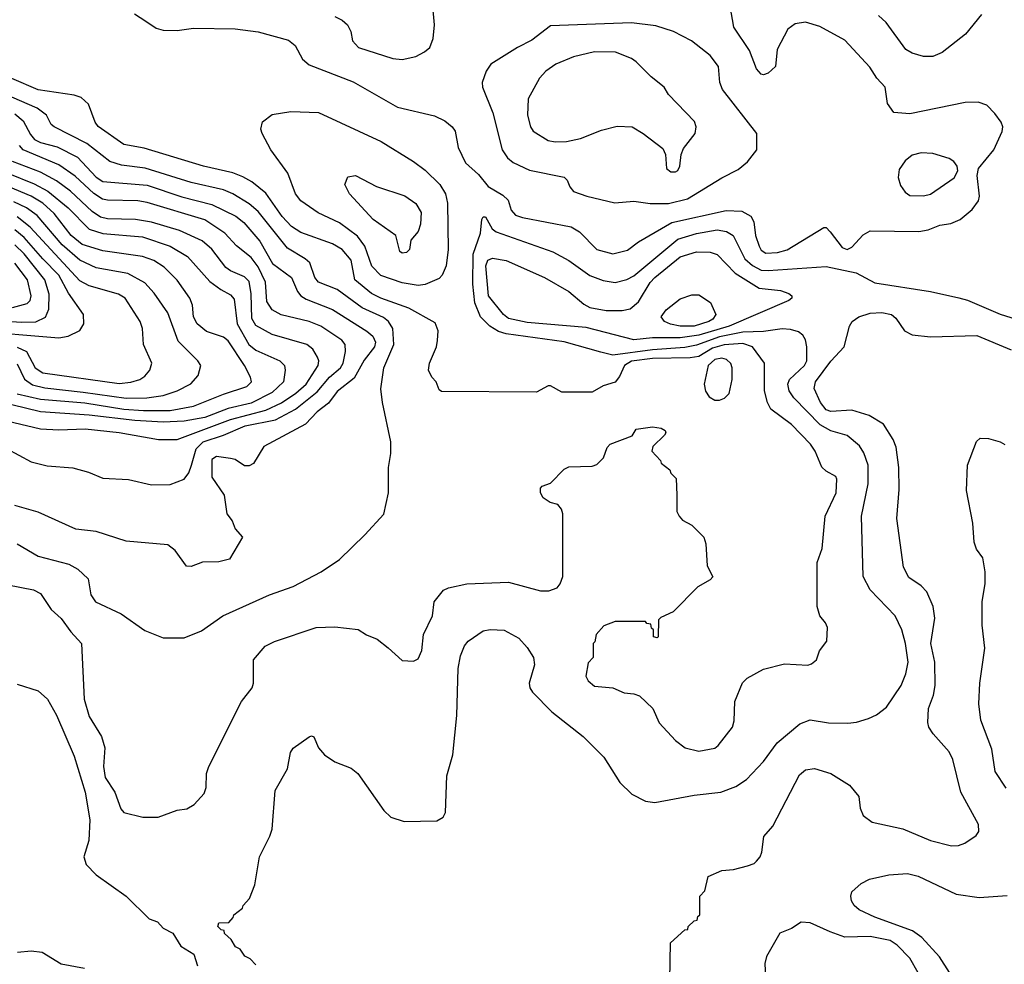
# Model space of a CAD drawing. Extents: x 997026 to 1115308, y 536381 to 619039.
# Tile 275 of 484: x 1048236 to 1052483, y 562172 to 566247. Entities that reach past the tile are written whole.
import ezdxf

# ---------------------------------------------------------------- set-up
doc = ezdxf.new("R2010")
doc.units = 0

msp = doc.modelspace()

# ---------------------------------------------------------------- linework, layer by layer
at = {"layer": '0CON20XD'}
for points in [[(1048731.7, 566271.7), (1048779.6, 566239.6), (1048825, 566210.6), (1048855, 566201.1), (1048915, 566200.5), (1048985, 566210), (1049165, 566206.4), (1049265, 566193.5), (1049395, 566157.5), (1049424.3, 566135), (1049456.2, 566076.2), (1049485, 566052.2), (1049675, 565977.9), (1049865, 565868.5), (1050025, 565831.9), (1050069.8, 565809.8), (1050100.8, 565785), (1050114.3, 565765), (1050126.7, 565695), (1050158.9, 565628.9), (1050215, 565578.8), (1050256.4, 565526.4), (1050319.5, 565489.5), (1050342.5, 565467.5), (1050355.8, 565425), (1050375, 565403.6), (1050405, 565392.7), (1050615, 565353.1), (1050650.7, 565330.7), (1050725, 565255.6), (1050795, 565236.5), (1050858, 565252), (1050905, 565288.5), (1051048.8, 565371.2), (1051283.4, 565423.4), (1051350.7, 565420.7), (1051389.1, 565399.1), (1051402, 565375), (1051410.4, 565315), (1051425, 565269.4), (1051435, 565252.1), (1051455, 565240), (1051505, 565242), (1051545.8, 565254.2), (1051705, 565350), (1051715, 565350), (1051731.7, 565331.7), (1051783.6, 565263.6), (1051805, 565254.5), (1051825, 565265.7), (1051875, 565318.6), (1051905, 565335.6), (1052115, 565332.9), (1052155, 565340), (1052205, 565360), (1052252.7, 565367.3), (1052292.5, 565385), (1052345, 565427.5), (1052371.2, 565465), (1052376, 565485), (1052366.4, 565575), (1052372.1, 565605), (1052438.6, 565685), (1052473.6, 565763.6), (1052476.2, 565785), (1052470, 565805), (1052442.3, 565842.3), (1052407.3, 565877.3), (1052370.8, 565890.8), (1052315, 565890), (1052075, 565840.6), (1052006.1, 565846.1), (1051979.2, 565885), (1051968.6, 565955), (1051933.9, 565993.9), (1051902.4, 566042.4), (1051795, 566157.5), (1051686.8, 566216.8), (1051625, 566235.6), (1051581.3, 566228.7), (1051548.8, 566205), (1051502.7, 566117.3), (1051496.2, 566045), (1051464.5, 566015.5), (1051445, 566008.6), (1051435, 566011.4), (1051414.4, 566035), (1051383.4, 566113.4), (1051316.2, 566215), (1051300.9, 566305)], [(1049885, 566074.6), (1049945, 566087.8), (1049982.6, 566107.4), (1050005, 566126.2), (1050020, 566165), (1050025.4, 566225), (1050017.1, 566317.1)], [(1049595, 566260.4), (1049627.1, 566245), (1049649.4, 566225), (1049664.3, 566195), (1049671.9, 566155), (1049696.9, 566126.9), (1049845, 566079.6), (1049885, 566074.6)], [(1052385, 566268.6), (1052315.7, 566184.3), (1052215, 566105.3), (1052175, 566088.4), (1052135, 566088.1), (1052085, 566102.2), (1052058.5, 566118.5), (1051974.1, 566234.1), (1051940, 566265)], [(1050955, 565453.6), (1051035, 565454), (1051116.2, 565473.8), (1051265, 565564.4), (1051335, 565600), (1051375, 565633.8), (1051416.2, 565685), (1051416, 565755), (1051267.9, 565945), (1051256.2, 565975), (1051250.9, 566045), (1051215, 566091.4), (1051133.8, 566155), (1051056.2, 566196.2), (1050979.8, 566219.8), (1050875, 566233.1), (1050525, 566219.6), (1050445, 566158.9), (1050383.6, 566126.4), (1050267.5, 566055), (1050247.5, 566025), (1050231.4, 565975), (1050232.9, 565955), (1050277.1, 565845), (1050317.5, 565685), (1050340.6, 565650.6), (1050365, 565630.8), (1050435, 565597.8), (1050585, 565566.9), (1050597.5, 565555), (1050608.6, 565525), (1050624.2, 565505), (1050682.5, 565485), (1050803, 565457), (1050885, 565463.8), (1050955, 565453.6)], [(1051065, 565590), (1051075, 565596.2), (1051084, 565615), (1051089.2, 565665), (1051098.7, 565691.3), (1051149.2, 565755), (1051153.9, 565783.9), (1051147, 565807), (1051034.1, 565924.1), (1051016.2, 565955), (1050959.7, 565999.7), (1050894.5, 566064.5), (1050875, 566078.6), (1050806.2, 566106.2), (1050715, 566107.3), (1050625, 566086.5), (1050548.8, 566055), (1050505, 566024), (1050478, 565995), (1050429.4, 565905), (1050426.5, 565835), (1050438.9, 565785), (1050450.8, 565765), (1050515, 565725.6), (1050545, 565720), (1050595, 565720.6), (1050655, 565733.5), (1050745, 565769.4), (1050813.2, 565786.8), (1050877.5, 565785), (1050926, 565755), (1051010.3, 565690.3), (1051021.2, 565665), (1051026.2, 565605), (1051045, 565590.8), (1051065, 565590)], [(1049825, 563536.7), (1049885, 563482.5), (1049935, 563480), (1049955, 563490), (1049970, 563525), (1049978, 563595), (1050016, 563675), (1050024.1, 563735.9), (1050063.3, 563785), (1050085, 563796.2), (1050165, 563812.9), (1050345, 563820), (1050482.3, 563782.3), (1050517.7, 563782.3), (1050553.9, 563796.1), (1050567.7, 563812.3), (1050578.8, 563845), (1050578.8, 564115), (1050573.3, 564135), (1050557.5, 564155), (1050524.1, 564164.1), (1050494.1, 564184.1), (1050482.5, 564205), (1050482.5, 564225), (1050490, 564235), (1050525, 564247.5), (1050585, 564307.5), (1050605, 564317.5), (1050705, 564320), (1050725, 564327.5), (1050753.6, 564356.4), (1050769.3, 564400.7), (1050782.5, 564415), (1050878.3, 564451.7), (1050895, 564480), (1050965, 564490.8), (1051002.5, 564485), (1051020, 564475), (1051022.5, 564465), (1051016.7, 564455), (1050967.5, 564405), (1050962.5, 564385), (1051000, 564345), (1051003.6, 564333.6), (1051040, 564305), (1051045, 564290), (1051067, 564267), (1051070, 564195), (1051070, 564125), (1051080, 564105), (1051095, 564087.5), (1051135.9, 564065.9), (1051186.7, 564015), (1051196.2, 563985), (1051200.7, 563890.7), (1051226.1, 563843.9), (1051215, 563830), (1051160.5, 563799.5), (1051055, 563692.5), (1051001.7, 563668.3), (1050991.7, 563658.3), (1050990, 563585), (1050985, 563580), (1050970, 563585), (1050970, 563615), (1050961.7, 563621.7), (1050958.3, 563638.3), (1050941.7, 563641.7), (1050935, 563650), (1050805, 563650), (1050755, 563632.5), (1050722.5, 563595), (1050717, 563563), (1050710, 563555), (1050710, 563495), (1050688.3, 563471.7), (1050677.5, 563415), (1050687.5, 563395), (1050715, 563371.2), (1050795, 563363.8), (1050842.7, 563342.7), (1050885, 563338.8), (1050909.2, 563329.2), (1050966.7, 563275), (1050995, 563213.3), (1051065, 563136.7), (1051106.1, 563106.1), (1051165, 563091.2), (1051235, 563104), (1051248.8, 563115), (1051310, 563195), (1051317.7, 563222.3), (1051321.2, 563305), (1051354.3, 563385.7), (1051374.3, 563405.7), (1051445, 563444.2), (1051535, 563467.5), (1051635, 563462), (1051651.7, 563468.3), (1051673.3, 563485), (1051686.4, 563523.6), (1051717.5, 563565), (1051720, 563625), (1051712.5, 563645), (1051686.7, 563675), (1051676.2, 563715), (1051676.2, 563905), (1051697.5, 563965), (1051710, 564105), (1051757.5, 564205), (1051760, 564265), (1051755.7, 564275.7), (1051715, 564298.6), (1051696.4, 564316.4), (1051667.9, 564385), (1051646.9, 564415), (1051565, 564500), (1051475.8, 564565.8), (1051461.1, 564595), (1051448.8, 564645), (1051449.1, 564765), (1051396.2, 564835), (1051355, 564850.3), (1051274.3, 564844.3), (1051225, 564829.3), (1051165, 564793.1), (1051127.4, 564787.4), (1050965, 564784.7), (1050875, 564773.6), (1050844.8, 564755), (1050823.3, 564706.7), (1050805, 564682.9), (1050752.7, 564667.3), (1050705, 564640), (1050575, 564640), (1050525, 564667.5), (1050515, 564667.5), (1050465, 564640), (1050055, 564642.5), (1050045, 564650), (1050032.5, 564685), (1050013.3, 564705), (1050000, 564735), (1050003.3, 564765), (1050033.3, 564835), (1050037.7, 564862.3), (1050041.2, 564905), (1050028.3, 564938.3), (1049915, 565002), (1049793.3, 565045), (1049753.9, 565065), (1049682.2, 565125), (1049665, 565208.6), (1049627.5, 565255), (1049585, 565280.2), (1049448.6, 565328.6), (1049408.7, 565355), (1049368.2, 565398.2), (1049297.9, 565497.9), (1049237.5, 565547.5), (1049198.7, 565568.7), (1049155, 565586.4), (1049028, 565615), (1048772.2, 565692.2), (1048685, 565708), (1048575, 565785.5), (1048561.1, 565805), (1048532.8, 565882.8), (1048500.8, 565910.8), (1048471.3, 565921.3), (1048315, 565943.5), (1048202.3, 565992.3)], [(1048225, 563985.4), (1048315, 563932.5), (1048447.4, 563897.4), (1048486.8, 563876.8), (1048531.1, 563835), (1048542.5, 563765), (1048562.9, 563735), (1048674.1, 563684.1), (1048775, 563612), (1048855, 563580), (1048945, 563580), (1049020.3, 563609.7), (1049112, 563675), (1049314, 563765), (1049415, 563801.5), (1049535.8, 563864.2), (1049615, 563917.5), (1049724, 564025), (1049806.4, 564113.6), (1049827.1, 564205), (1049827.1, 564315), (1049837.5, 564375), (1049837.5, 564425), (1049800.4, 564595), (1049794, 564654), (1049806.8, 564745), (1049849.6, 564845), (1049844.8, 564915), (1049826.5, 564945), (1049805, 564962.5), (1049713.8, 565003.8), (1049605, 565082.7), (1049524.6, 565115), (1049508.4, 565135), (1049487.1, 565197.1), (1049467.5, 565215), (1049391, 565261), (1049265, 565419.8), (1049225, 565452.8), (1049155, 565495.2), (1049115, 565512.1), (1048974.9, 565544.9), (1048776.6, 565606.6), (1048675, 565619.6), (1048624.8, 565634.8), (1048525, 565712.3), (1048384, 565785), (1048372, 565795), (1048352, 565835), (1048310.5, 565865), (1048202.4, 565912.4)], [(1048215, 565840.8), (1048250.7, 565810.7), (1048281.8, 565751.8), (1048300.3, 565730.3), (1048325, 565717.2), (1048398, 565698), (1048485, 565653), (1048565, 565567.8), (1048595, 565548.5), (1048785, 565533.4), (1048935, 565483), (1049065, 565449.4), (1049168.7, 565398.7), (1049202.3, 565372.3), (1049271.1, 565291.1), (1049325.9, 565195), (1049408, 565135), (1049434.1, 565074.1), (1049448.5, 565055), (1049470.9, 565040.9), (1049585, 564996.9), (1049733.6, 564903.6), (1049758.8, 564881.2), (1049770.3, 564855), (1049766.9, 564835), (1049722.1, 564777.9), (1049679.3, 564700.7), (1049605, 564642.7), (1049568.3, 564591.7), (1049519.1, 564555), (1049468.9, 564501.1), (1049289.2, 564405), (1049245, 564332.5), (1049225, 564322.5), (1049205, 564322.5), (1049165, 564350), (1049145, 564353.8), (1049085, 564362), (1049065, 564350), (1049065, 564272.5), (1049117.5, 564195), (1049130, 564115), (1049152.5, 564085), (1049165, 564050), (1049197.5, 564015), (1049140.5, 563919.5), (1049095, 563907.5), (1049024.2, 563905.8), (1048975, 563888), (1048955, 563888.8), (1048906.8, 563956.8), (1048875, 563980.8), (1048695, 563996.9), (1048565, 564038.6), (1048478.7, 564048.7), (1048315, 564121.5), (1048215, 564151.1)], [(1049955, 565099.8), (1049885, 565111), (1049793.5, 565143.5), (1049755, 565183.9), (1049725, 565269.1), (1049693.3, 565313.3), (1049615, 565370), (1049523.8, 565413.8), (1049448.9, 565465), (1049425.9, 565495.9), (1049392.3, 565585), (1049318.9, 565685), (1049281.2, 565755), (1049276.7, 565775), (1049283.9, 565806.1), (1049325, 565838), (1049405, 565850), (1049525, 565846.5), (1049795, 565720.9), (1049934.2, 565634.2), (1049985, 565597.3), (1050048.2, 565535), (1050072.4, 565495), (1050081.2, 565455), (1050084.8, 565255), (1050075.3, 565185), (1050058.2, 565145), (1050045, 565129.6), (1049985, 565103.7), (1049955, 565099.8)], [(1048125, 564425.3), (1048285, 564339.5), (1048355, 564322.7), (1048465, 564313.5), (1048533.3, 564295), (1048595, 564269.4), (1048705, 564263.1), (1048805, 564240.5), (1048885, 564241.5), (1048945, 564264.4), (1048965, 564291.1), (1048977, 564325), (1048997.1, 564395), (1049027.1, 564425), (1049115, 564454.5), (1049208.8, 564495), (1049338.9, 564521.1), (1049425, 564566.7), (1049519.4, 564640.6), (1049571.9, 564705), (1049619.2, 564745), (1049631.7, 564765), (1049641.7, 564815), (1049639.7, 564845), (1049624.8, 564864.8), (1049535, 564924.8), (1049485, 564944.8), (1049364.1, 564974.1), (1049324.5, 564994.5), (1049301.4, 565031.4), (1049295.5, 565115), (1049265, 565180.5), (1049235, 565220.5), (1049170.6, 565270.6), (1049120.7, 565325), (1049035, 565382.6), (1048785, 565457.3), (1048745, 565464.8), (1048615, 565467.3), (1048592.9, 565472.9), (1048555, 565497.2), (1048475, 565571.5), (1048405, 565620), (1048250.4, 565685), (1048234.4, 565704.4)], [(1052135, 565487.2), (1052165, 565493.4), (1052266.5, 565565), (1052283.3, 565595), (1052280, 565615), (1052265, 565634.6), (1052245, 565647.3), (1052175, 565669.6), (1052125, 565671.5), (1052085, 565662.1), (1052055, 565638.2), (1052029.2, 565600.8), (1052025.4, 565565.4), (1052035, 565532), (1052055, 565503.1), (1052075, 565488.8), (1052135, 565487.2)], [(1048125, 564528.8), (1048325, 564481.9), (1048405, 564476.7), (1048517.7, 564482.3), (1048665.2, 564465.2), (1048835, 564435.3), (1048915.4, 564435.4), (1049145, 564521.6), (1049298.2, 564561.8), (1049365, 564594.2), (1049426.6, 564635), (1049472, 564675), (1049522.8, 564755), (1049526.7, 564775), (1049521.1, 564791.1), (1049500.5, 564825), (1049475, 564845.3), (1049325, 564889.2), (1049255, 564926.8), (1049237.9, 564957.9), (1049234.5, 565064.5), (1049225, 565117.5), (1049205, 565137.2), (1049145, 565163.1), (1049125, 565177.8), (1049065, 565256), (1049022.4, 565292.4), (1048925, 565337.6), (1048805, 565373), (1048736, 565384), (1048615, 565387.2), (1048585, 565394.4), (1048548.7, 565418.7), (1048455, 565506.4), (1048395, 565551.6), (1048325, 565588.1), (1048205, 565635.5)], [(1048185, 565584.3), (1048298.9, 565538.9), (1048357.5, 565507.5), (1048445.1, 565435.1), (1048535, 565343), (1048595, 565323.8), (1048765, 565309.4), (1048885, 565269.8), (1048960.4, 565225), (1049056.6, 565116.6), (1049103.2, 565083.2), (1049145, 565059.2), (1049160.9, 565040.9), (1049173.8, 564935), (1049224.9, 564844.9), (1049255, 564820.7), (1049357.5, 564775), (1049378.5, 564755), (1049381.1, 564735), (1049373.4, 564685), (1049325, 564638.5), (1049235, 564592.6), (1049135, 564568.8), (1049035, 564531.1), (1048945, 564514.4), (1048855, 564510), (1048733, 564517), (1048535, 564541.2), (1048325, 564555.5), (1048201.4, 564585)], [(1049885, 565240), (1049875, 565246.7), (1049858, 565315), (1049760.5, 565385), (1049659.2, 565495), (1049638.8, 565535), (1049651.7, 565568.3), (1049685, 565574), (1049775, 565526.9), (1049897.3, 565487.3), (1049945, 565454), (1049967.1, 565415), (1049965.4, 565365), (1049955, 565333.3), (1049922.5, 565295), (1049917.5, 565255), (1049905, 565242), (1049885, 565240)], [(1048225, 564633), (1048325, 564610.1), (1048516.7, 564593.3), (1048685, 564565.8), (1048769.3, 564560.7), (1048885, 564560.4), (1048985, 564579.3), (1049115, 564631.6), (1049216.1, 564663.9), (1049235.4, 564685), (1049230.9, 564705), (1049205.9, 564755), (1049135, 564861.3), (1049115, 564877.1), (1049041.2, 564901.2), (1049000.9, 564935), (1048986.2, 564965), (1048980.8, 565015), (1048970, 565045), (1048915, 565123.6), (1048858.7, 565178.7), (1048815, 565207.4), (1048765.8, 565225), (1048595, 565250), (1048505, 565277.4), (1048458, 565315), (1048385, 565410.6), (1048335.3, 565455.3), (1048285.9, 565485.9), (1048140, 565545)], [(1048225, 564762.5), (1048256.4, 564696.4), (1048291.6, 564671.6), (1048345, 564658.1), (1048509.9, 564639.9), (1048695, 564614.1), (1048784.3, 564615.7), (1048854.8, 564625.2), (1048915.6, 564645), (1048974.2, 564675.8), (1049005, 564712), (1049016.9, 564755), (1049004.4, 564775), (1048919.8, 564859.8), (1048875, 564981.8), (1048816.6, 565066.6), (1048775, 565111.8), (1048702.2, 565152.2), (1048566.2, 565176.2), (1048495, 565209.8), (1048419.3, 565275), (1048311.8, 565401.8), (1048265, 565435.2), (1048211.1, 565461.1)], [(1048665, 564677.6), (1048715, 564683.6), (1048754, 564695), (1048775, 564709.4), (1048796.7, 564735), (1048805.6, 564765), (1048769.5, 564845), (1048765.5, 564915), (1048755.8, 564944.2), (1048690.4, 565045), (1048662, 565062), (1048535, 565098.1), (1048495, 565119.8), (1048281.5, 565351.5), (1048225, 565395.5)], [(1049255, 562170), (1049230, 562195), (1049207, 562207), (1049186.4, 562236.4), (1049167, 562247), (1049148.3, 562278.3), (1049120, 562305), (1049118.3, 562318.3), (1049105, 562320), (1049090, 562335), (1049095, 562350), (1049138.3, 562351.7), (1049157, 562373), (1049160, 562385), (1049196.4, 562413.6), (1049200, 562425), (1049227.5, 562455), (1049250.8, 562515), (1049270, 562635), (1049315.4, 562724.6), (1049324.4, 562755), (1049337.9, 562922.1), (1049390.6, 563015), (1049404.3, 563085), (1049415.8, 563104.2), (1049485, 563153.3), (1049495, 563157.5), (1049505, 563152.5), (1049524.3, 563105), (1049550, 563075), (1049594.8, 563044.8), (1049665, 563017.5), (1049694.3, 562995), (1049806.7, 562835), (1049836.4, 562806.4), (1049895, 562787.5), (1050035, 562790), (1050063, 562807), (1050073, 562827), (1050078.9, 562985), (1050104.7, 563075), (1050121.3, 563245), (1050127.6, 563447.6), (1050137.3, 563502.7), (1050154.6, 563545), (1050170.5, 563565), (1050235, 563609.6), (1050265, 563616.2), (1050325, 563612.9), (1050389.1, 563579.1), (1050425, 563538.5), (1050452.7, 563495), (1050457.1, 563462.9), (1050434, 563385), (1050436.8, 563365), (1050448.5, 563345), (1050531.3, 563261.3), (1050665.8, 563155), (1050755, 563066), (1050825, 562956.2), (1050876.2, 562905), (1050935, 562875.8), (1050975, 562869.4), (1051145, 562901.2), (1051260, 562915), (1051325, 562938.8), (1051370.9, 562969.1), (1051443.8, 563046.2), (1051502.6, 563127.4), (1051600.7, 563209.3), (1051645, 563226.4), (1051725, 563213.3), (1051808.7, 563211.3), (1051845, 563215.7), (1051897.4, 563232.6), (1051932, 563248), (1051975, 563281.4), (1052037.9, 563375), (1052058.8, 563425), (1052068.2, 563475), (1052056.9, 563555), (1052041.2, 563615), (1052012.5, 563675), (1051905, 563787.8), (1051873.8, 563845), (1051866.7, 564105), (1051895.3, 564245), (1051895.3, 564325), (1051877.7, 564377.7), (1051858.1, 564408.1), (1051805, 564452.2), (1051735, 564473.1), (1051689.2, 564499.2), (1051575, 564615.9), (1051555.3, 564645), (1051549.5, 564675), (1051556.9, 564695), (1051621.6, 564755), (1051630.6, 564775), (1051631.6, 564835), (1051625.3, 564865.3), (1051614.4, 564885), (1051595, 564899.5), (1051560.2, 564910.2), (1051525, 564912.4), (1051445, 564900.9), (1051355, 564898.3), (1051255, 564878), (1051155, 564842.6), (1051105, 564832.8), (1050965, 564823.1), (1050795, 564799.5), (1050742, 564812), (1050585, 564857), (1050335, 564891.1), (1050301.7, 564901.7), (1050264.1, 564924.1), (1050223.1, 564965), (1050198.6, 565025), (1050191.2, 565105), (1050191.4, 565235), (1050223.7, 565325), (1050229.1, 565385), (1050235, 565396.4), (1050245, 565396.4), (1050273.5, 565345), (1050291.6, 565331.6), (1050535.6, 565245.6), (1050605, 565208.4), (1050695, 565142.7), (1050752.1, 565122.1), (1050805, 565113.2), (1050855, 565125.8), (1050885, 565141.7), (1051075, 565299.6), (1051155.4, 565324.6), (1051245, 565340), (1051285, 565332.9), (1051313.9, 565315), (1051364.3, 565215), (1051396.2, 565186.2), (1051435, 565166.7), (1051465, 565164.3), (1051715, 565181.9), (1051844.5, 565154.5), (1051925, 565111.8), (1052165, 565074.3), (1052286.8, 565046.8), (1052325, 565036.4), (1052465, 564976.6), (1052557.4, 564947.4)], [(1048405, 564874.7), (1048445, 564881.5), (1048495, 564905.6), (1048512.7, 564935), (1048510.9, 564975), (1048446.7, 565066.7), (1048404.9, 565144.9), (1048335, 565214.8), (1048255, 565307.6), (1048215, 565339.7)], [(1048245, 564941.8), (1048305, 564943.8), (1048346.5, 564963.5), (1048362.2, 564997.8), (1048363.1, 565063.1), (1048344.8, 565125), (1048255, 565235.9), (1048215, 565274.8)], [(1050885, 564865.3), (1050679.1, 564919.1), (1050425, 564939.8), (1050345, 564957.3), (1050323.1, 564975), (1050258.8, 565055), (1050246.2, 565185), (1050255, 565208.6), (1050275, 565217.3), (1050335, 565208.2), (1050499.2, 565135), (1050605, 565073.6), (1050668.8, 565018.8), (1050695, 565005.5), (1050765, 564992.3), (1050835, 564992.3), (1050868.6, 564998.6), (1050905, 565029.1), (1050955, 565112.5), (1050975.8, 565135), (1051085, 565224.2), (1051155, 565245.2), (1051215, 565243.1), (1051245, 565234), (1051322.5, 565152.5), (1051425, 565088.4), (1051518.2, 565078.2), (1051553.3, 565065), (1051566.7, 565055), (1051566.7, 565045), (1051553.8, 565035), (1051295.9, 564925), (1051165, 564885.6), (1051085, 564874.7), (1050965.8, 564874.2), (1050885, 564865.3)], [(1048205, 565004.5), (1048267.5, 565022.5), (1048280.4, 565035), (1048285.3, 565054.7), (1048268.8, 565125), (1048215, 565196.2)], [(1051084.6, 564924.6), (1051042.8, 564932.8), (1051016.7, 564945), (1051003.6, 564965), (1051025, 564995.5), (1051085, 565043.1), (1051135, 565059.4), (1051165, 565060), (1051216.2, 565026.2), (1051239.2, 564975), (1051226.1, 564955), (1051209.2, 564945), (1051145, 564924.6), (1051084.6, 564924.6)], [(1051040, 562105), (1051042.5, 562265), (1051105, 562320), (1051118.3, 562321.7), (1051120, 562335), (1051145, 562360), (1051158.3, 562361.7), (1051161.7, 562378.3), (1051170, 562385), (1051170, 562465), (1051191.7, 562488.3), (1051205, 562550), (1051265, 562576.2), (1051315, 562581.2), (1051375, 562596.7), (1051403.6, 562606.4), (1051413.9, 562616.1), (1051430, 562635), (1051436.7, 562655), (1051446.4, 562723.6), (1051485, 562767.5), (1051600.3, 562989.7), (1051625, 563010.8), (1051664.2, 563015.8), (1051735, 562994.3), (1051816, 562945), (1051856.2, 562895), (1051862, 562845), (1051875, 562813.3), (1051912.5, 562785), (1052045, 562755.8), (1052165, 562705.7), (1052255, 562682.5), (1052285, 562684.2), (1052312.5, 562695), (1052362.3, 562727.7), (1052373.3, 562745), (1052371.2, 562775), (1052295.7, 562915), (1052261.4, 563055), (1052245, 563088.8), (1052175.6, 563165.6), (1052158, 563195), (1052153.8, 563215), (1052156, 563275), (1052177.8, 563332.2), (1052184.6, 563375), (1052183.1, 563475), (1052166, 563555), (1052183.8, 563665), (1052175.9, 563715.9), (1052148.5, 563778.5), (1052124.3, 563805), (1052070.8, 563840.8), (1052048.5, 563885), (1052019.5, 564095), (1052029.3, 564219.3), (1052028.5, 564315), (1052016.9, 564403.1), (1052004.4, 564435), (1051961.9, 564501.9), (1051899.7, 564539.7), (1051825, 564561.8), (1051735, 564556.3), (1051715, 564563.3), (1051689.8, 564595), (1051662.4, 564655), (1051669.1, 564685), (1051735, 564774.2), (1051792, 564835), (1051815.6, 564924.4), (1051827.5, 564945), (1051856, 564965), (1051905, 564981.2), (1051955, 564983.8), (1051995.8, 564975), (1052015, 564958.6), (1052052.2, 564905), (1052085, 564886.8), (1052165, 564879.1), (1052365, 564883.6), (1052512, 564822)], [(1048035, 564954.1), (1048245, 564941.8)], [(1048025, 564906.3), (1048405, 564874.7)], [(1048224.6, 564834.6), (1048264.6, 564814.6), (1048302.2, 564745), (1048335, 564723.4), (1048665, 564677.6)], [(1051255, 564604.7), (1051276.5, 564613.5), (1051295.6, 564634.4), (1051309.4, 564695), (1051309, 564745), (1051303.3, 564763.3), (1051285, 564780.8), (1051265, 564786.1), (1051235, 564780.3), (1051206.3, 564755), (1051188.6, 564675), (1051193.8, 564643.8), (1051209.5, 564619.5), (1051234.7, 564604.7), (1051255, 564604.7)], [(1052491.2, 562931.2), (1052443, 563003), (1052429.5, 563099.5), (1052382.5, 563225), (1052373.8, 563295), (1052377.3, 563385), (1052398.6, 563535), (1052386.9, 563635), (1052386.9, 563735), (1052400, 563815), (1052400, 563865), (1052390, 563925), (1052363.2, 563963.2), (1052353.4, 563993.4), (1052347.5, 564075), (1052320, 564215), (1052323.8, 564325), (1052363, 564427), (1052378.3, 564441.7), (1052415, 564440), (1052465.7, 564425.7), (1052485, 564413.8)], [(1048185, 563808), (1048295, 563786.5), (1048325, 563771.9), (1048371.9, 563701.9), (1048414.1, 563664.1), (1048455.8, 563605.8), (1048502.9, 563555), (1048513.3, 563315), (1048535, 563241.2), (1048589.4, 563155), (1048603.5, 563105), (1048597.5, 563025), (1048605, 562977.5), (1048646.7, 562915), (1048672.1, 562842.1), (1048685, 562826.2), (1048766.4, 562806.4), (1048833.6, 562806.4), (1048915, 562836.2), (1048957.3, 562842.7), (1048988.3, 562861.7), (1049031.2, 562908.8), (1049040, 562935), (1049041.2, 562995), (1049052, 563025), (1049192, 563305), (1049238, 563365), (1049244, 563385), (1049244, 563485), (1049295, 563543.8), (1049335, 563564.2), (1049515, 563624.3), (1049595, 563626.9), (1049695.9, 563615.9), (1049732.3, 563592.3), (1049777.5, 563575), (1049825, 563536.7)], [(1048225, 563380.5), (1048315, 563351.8), (1048356.2, 563315), (1048395, 563247.1), (1048470.3, 563070.3), (1048518.4, 562915), (1048537.9, 562795), (1048533.5, 562706.5), (1048513.1, 562635), (1048522.6, 562602.6), (1048565, 562558), (1048695.8, 562465.8), (1048795, 562367.5), (1048830, 562355), (1048855, 562327.5), (1048895.9, 562305.9), (1048930.7, 562250.7), (1048987.5, 562215), (1049002.5, 562165)], [(1052289.3, 562069.3), (1052203.7, 562203.7), (1052127.8, 562287.8), (1052086.6, 562316.6), (1051924.2, 562375), (1051856.9, 562406.9), (1051835.6, 562425), (1051823.5, 562445), (1051820.5, 562465), (1051826.1, 562483.9), (1051865, 562520.5), (1051901.5, 562538.5), (1051985, 562557.9), (1052065, 562563.2), (1052111.3, 562551.3), (1052275, 562474.5), (1052375, 562460.5), (1052495, 562468.1)], [(1052112.1, 562135), (1052075, 562198.1), (1052020.6, 562255), (1051991.4, 562275), (1051905, 562291.4), (1051795, 562288.9), (1051731.4, 562311.4), (1051645, 562351.2), (1051606.4, 562353.6), (1051565, 562326.7), (1051515, 562306.7), (1051457.1, 562205), (1051450, 562175), (1051453.3, 562115)], [(1048515, 562153.6), (1048415, 562171.8), (1048332.3, 562222.3), (1048285, 562228.4), (1048226.6, 562223.4)]]:
    msp.add_lwpolyline(points, dxfattribs=at)

doc.saveas('drawing.dxf')
